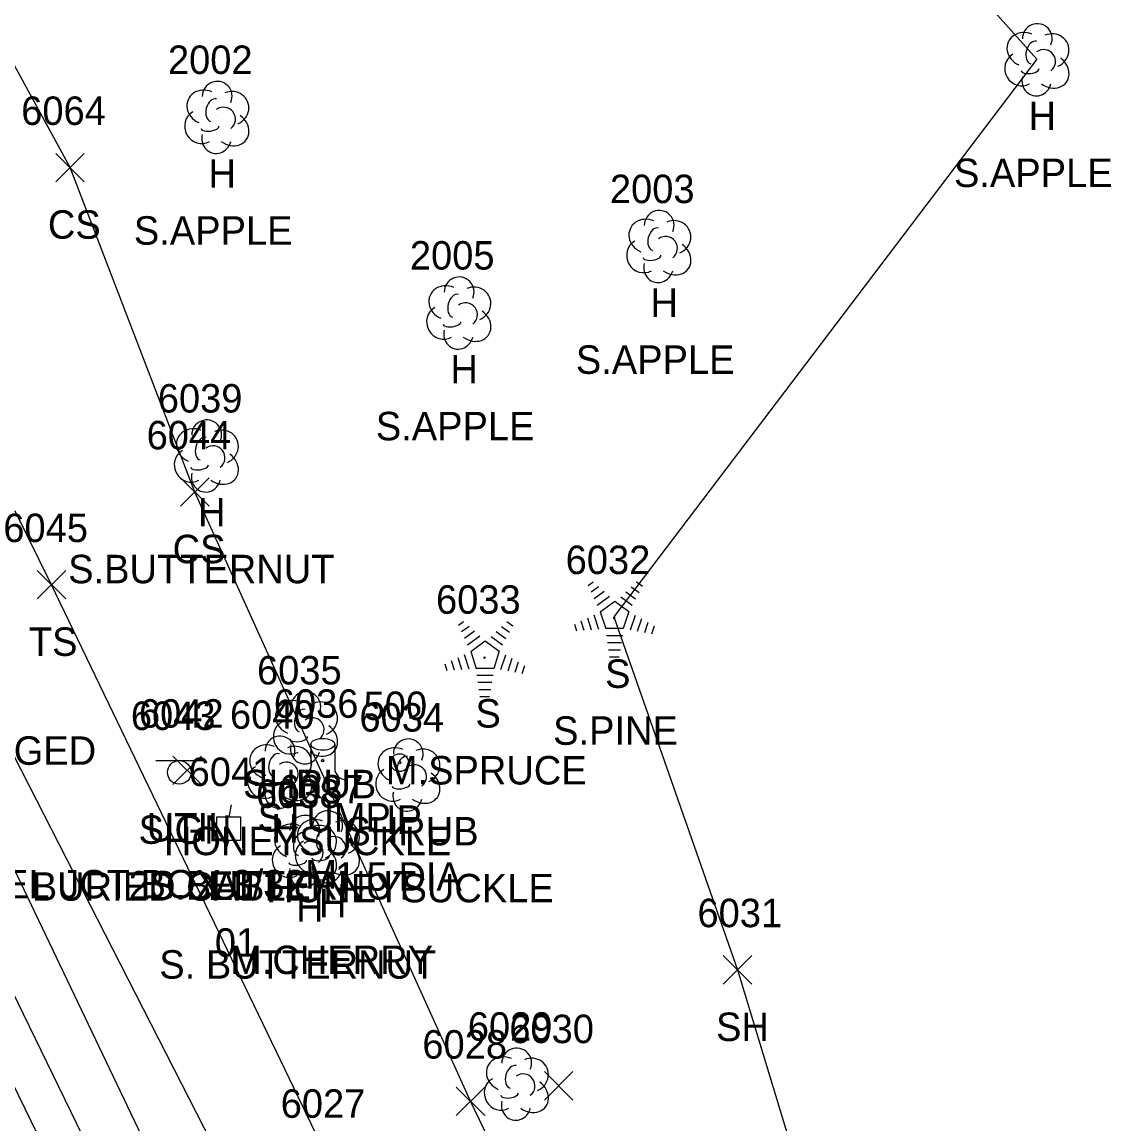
# Model space of a CAD drawing. Extents: x 1439173 to 1457902, y 641926 to 659889.
# Drawn here: x 1449144.6 to 1449221.1, y 643255.5 to 643333 of the extents above; entities that cross this region are included whole.
import ezdxf

# ---------------------------------------------------------------- set-up
doc = ezdxf.new("R2010")
doc.units = 0
for name, color, linetype in [('D_C', 7, 'Continuous'), ('L_A', 7, 'Continuous'), ('L_C', 7, 'Continuous'), ('L_I', 7, 'Continuous'), ('L_TIC', 7, 'Continuous'), ('LELB', 7, 'Continuous'), ('LSH', 7, 'Continuous'), ('LSOGP', 7, 'Continuous'), ('LTC', 7, 'Continuous'), ('LTD', 7, 'Continuous'), ('LTS', 7, 'Continuous'), ('M_A', 7, 'Continuous'), ('M_C', 7, 'Continuous'), ('M_I', 7, 'Continuous'), ('MPIR', 7, 'Continuous'), ('PSP', 7, 'Continuous'), ('S_A', 7, 'Continuous'), ('S_C', 7, 'Continuous'), ('S_I', 7, 'Continuous'), ('SSGN', 7, 'Continuous'), ('U_A', 7, 'Continuous'), ('U_C', 7, 'Continuous'), ('U_I', 7, 'Continuous'), ('UDEFAULT', 7, 'Continuous'), ('UEPT', 7, 'Continuous')]:
    doc.layers.add(name, color=color, linetype=linetype)

msp = doc.modelspace()

# ---------------------------------------------------------------- linework, layer by layer
at = {"layer": 'L_TIC'}
for points in [[(1449146.926, 643321.719), (1449148.926, 643323.719)], [(1449148.926, 643321.719), (1449146.926, 643323.719)], [(1449155.693, 643298.916), (1449157.693, 643300.916)], [(1449157.693, 643298.916), (1449155.693, 643300.916)], [(1449145.621, 643292.4), (1449147.621, 643294.4)], [(1449147.621, 643292.4), (1449145.621, 643294.4)], [(1449193.845, 643265.332), (1449195.845, 643267.332)], [(1449195.845, 643265.332), (1449193.845, 643267.332)], [(1449181.273, 643257.182), (1449183.273, 643259.182)], [(1449183.273, 643257.182), (1449181.273, 643259.182)], [(1449175.075, 643256.094), (1449177.075, 643258.094)], [(1449177.075, 643256.094), (1449175.075, 643258.094)]]:
    msp.add_lwpolyline(points, dxfattribs=at)
at = {"layer": 'LELB'}
for points in [[(1449171.859, 643204.271), (1449152.517, 643247.026), (1449132.219, 643288.764), (1449122.378, 643310.119), (1449100.36, 643355.437), (1449074.193, 643408.646), (1449061.442, 643437.344), (1449058.459, 643446.179), (1449059.498, 643448.737), (1449063.866, 643451.994), (1449068.537, 643452.637), (1449093.96, 643455.356), (1449106.857, 643455.835), (1449118.711, 643456.315), (1449141.251, 643448.308), (1449155.638, 643436.723), (1449167.589, 643412.763), (1449178.863, 643390.8)], [(1449185.518, 643209.064), (1449166.119, 643252.934), (1449146.621, 643293.4), (1449135.252, 643316.369), (1449112.615, 643360.357), (1449107.53, 643403.836), (1449099.062, 643420.554), (1449085.388, 643415.903), (1449070.113, 643449.829), (1449068.537, 643452.637)], [(1449197.243, 643213.107), (1449176.075, 643257.094), (1449156.693, 643299.916), (1449147.926, 643322.719), (1449124.746, 643365.215), (1449107.53, 643403.836)], [(1449183.547, 643208.691), (1449160.081, 643249.902), (1449139.1, 643290.891)], [(1449175.382, 643205.342), (1449155.973, 643248.368), (1449136.21, 643289.669)]]:
    msp.add_lwpolyline(points, dxfattribs=at)
at = {"layer": 'LSH'}
for p, q in [((1449164.455, 643283.393), (1449164.455, 643283.393)), ((1449164.455, 643283.393), (1449164.455, 643283.393)), ((1449171.652, 643280.08), (1449171.652, 643280.08)), ((1449171.652, 643280.08), (1449171.652, 643280.08))]:
    msp.add_line(p, q, dxfattribs=at)
for centre in [(1449164.502, 643284.827), (1449171.698, 643281.514)]:
    msp.add_arc(centre, 1.047, 335.52715, 180.95627, dxfattribs=at)
for centre, major_axis, ratio, start_param, end_param in [((1449163.663, 643284.059), (1.21, -0.512), 0.895232, 1.570796, 4.712389), ((1449165.497, 643283.976), (-1.141, -0.483), 0.949671, 1.570796, 4.712389), ((1449164.247, 643283.851), (-0.208, -0.792), 0.645439, 3.141593, 6.283185), ((1449164.955, 643283.226), (-0.5, 0.667), 0.989748, 3.141593, 6.283185), ((1449163.372, 643282.684), (0.584, -1.042), 0.959034, 3.141593, 6.283185), ((1449165.455, 643282.56), (-1.09, 0.792), 0.841452, 1.570796, 4.712389), ((1449163.997, 643282.643), (-0.625, -0.083), 0.423636, 0, 3.141593), ((1449164.455, 643281.893), (0.265, 1.061), 0.942809, 1.570796, 4.712389), ((1449170.86, 643280.746), (1.21, -0.512), 0.895232, 1.570796, 4.712389), ((1449172.693, 643280.663), (-1.141, -0.483), 0.949671, 1.570796, 4.712389), ((1449171.443, 643280.538), (-0.208, -0.792), 0.645439, 3.141593, 6.283185), ((1449170.568, 643279.371), (0.584, -1.042), 0.959034, 3.141593, 6.283185), ((1449172.152, 643279.913), (-0.5, 0.667), 0.989748, 3.141593, 6.283185), ((1449172.652, 643279.247), (-1.09, 0.792), 0.841452, 1.570796, 4.712389), ((1449171.652, 643278.58), (0.265, 1.061), 0.942809, 1.570796, 4.712389), ((1449171.193, 643279.33), (-0.625, -0.083), 0.423636, 0, 3.141593)]:
    msp.add_ellipse(centre, major_axis=major_axis, ratio=ratio, start_param=start_param, end_param=end_param, dxfattribs=at)
at = {"layer": 'LSOGP'}
msp.add_lwpolyline([(1449194.834, 643353.895), (1449215.871, 643330.35), (1449186.149, 643291.146), (1449194.845, 643266.335), (1449209.673, 643217.418), (1449197.238, 643213.107), (1449185.516, 643209.063), (1449183.544, 643208.689), (1449175.385, 643205.343), (1449171.862, 643204.272), (1449169.823, 643203.272), (1449162.583, 643198.274), (1449151.132, 643193.265), (1449139.978, 643188.128), (1449131.437, 643184.414), (1449129.063, 643183.56), (1449120.711, 643179.943), (1449112.27, 643176.963), (1449094.044, 643169.914), (1449070.971, 643214.329), (1449034.432, 643246.164), (1449025.834, 643242.452), (1449007.56, 643279.063), (1448990.507, 643288.98)], dxfattribs=at)
at = {"layer": 'LTC'}
for p, q in [((1449184.344, 643293.359), (1449184.698, 643293.617)), ((1449187.742, 643293.6), (1449188.161, 643293.295)), ((1449184.553, 643292.894), (1449185.082, 643293.278)), ((1449184.763, 643292.428), (1449185.467, 643292.939)), ((1449187, 643292.903), (1449187.679, 643292.409)), ((1449187.371, 643293.251), (1449187.92, 643292.852)), ((1449184.972, 643291.962), (1449185.851, 643292.6)), ((1449185.197, 643291.507), (1449186.209, 643292.242)), ((1449186.209, 643292.242), (1449187.206, 643291.517)), ((1449186.629, 643292.555), (1449187.438, 643291.966)), ((1449184.742, 643291.288), (1449185.073, 643290.269)), ((1449185.197, 643291.507), (1449185.584, 643290.314)), ((1449187.206, 643291.517), (1449186.815, 643290.314)), ((1449187.643, 643291.246), (1449187.305, 643290.206)), ((1449175.231, 643290.57), (1449175.586, 643290.827)), ((1449175.441, 643290.104), (1449175.97, 643290.489)), ((1449178.258, 643290.462), (1449178.808, 643290.063)), ((1449178.63, 643290.81), (1449179.049, 643290.506)), ((1449183.376, 643290.638), (1449183.528, 643290.17)), ((1449183.832, 643290.855), (1449184.043, 643290.203)), ((1449184.287, 643291.072), (1449184.558, 643290.236)), ((1449188.088, 643290.995), (1449187.8, 643290.111)), ((1449188.532, 643290.745), (1449188.295, 643290.016)), ((1449188.977, 643290.495), (1449188.79, 643289.921)), ((1449175.65, 643289.639), (1449176.354, 643290.15)), ((1449175.86, 643289.173), (1449176.738, 643289.811)), ((1449177.516, 643289.765), (1449178.326, 643289.177)), ((1449177.887, 643290.114), (1449178.567, 643289.62)), ((1449186.815, 643290.314), (1449185.584, 643290.314)), ((1449186.776, 643289.814), (1449185.632, 643289.814)), ((1449176.085, 643288.718), (1449177.096, 643289.452)), ((1449177.096, 643289.452), (1449178.093, 643288.727)), ((1449186.692, 643289.314), (1449185.704, 643289.314)), ((1449186.609, 643288.814), (1449185.777, 643288.814)), ((1449174.719, 643288.066), (1449174.931, 643287.414)), ((1449175.175, 643288.282), (1449175.446, 643287.447)), ((1449175.63, 643288.499), (1449175.961, 643287.479)), ((1449176.085, 643288.718), (1449176.472, 643287.524)), ((1449178.093, 643288.727), (1449177.702, 643287.524)), ((1449178.531, 643288.457), (1449178.193, 643287.417)), ((1449178.975, 643288.206), (1449178.688, 643287.322)), ((1449186.525, 643288.314), (1449185.85, 643288.314)), ((1449174.264, 643287.849), (1449174.416, 643287.381)), ((1449177.702, 643287.524), (1449176.472, 643287.524)), ((1449179.42, 643287.956), (1449179.183, 643287.227)), ((1449179.864, 643287.706), (1449179.677, 643287.132)), ((1449177.664, 643287.024), (1449176.519, 643287.024)), ((1449177.58, 643286.524), (1449176.592, 643286.524)), ((1449177.496, 643286.024), (1449176.665, 643286.024)), ((1449177.412, 643285.524), (1449176.737, 643285.524))]:
    msp.add_line(p, q, dxfattribs=at)
at = {"layer": 'LTD'}
for p, q in [((1449215.868, 643330.352), (1449215.868, 643330.352)), ((1449215.868, 643330.352), (1449215.868, 643330.352)), ((1449158.223, 643326.302), (1449158.223, 643326.302)), ((1449158.223, 643326.302), (1449158.223, 643326.302)), ((1449189.29, 643317.224), (1449189.29, 643317.224)), ((1449189.29, 643317.224), (1449189.29, 643317.224)), ((1449175.23, 643312.553), (1449175.23, 643312.553)), ((1449175.23, 643312.553), (1449175.23, 643312.553)), ((1449157.487, 643302.504), (1449157.487, 643302.504)), ((1449157.487, 643302.504), (1449157.487, 643302.504)), ((1449162.638, 643280.276), (1449162.638, 643280.276)), ((1449162.638, 643280.276), (1449162.638, 643280.276)), ((1449165.993, 643275.034), (1449165.993, 643275.034)), ((1449165.993, 643275.034), (1449165.993, 643275.034)), ((1449164.382, 643274.714), (1449164.382, 643274.714)), ((1449164.382, 643274.714), (1449164.382, 643274.714)), ((1449179.277, 643258.35), (1449179.277, 643258.35)), ((1449179.277, 643258.35), (1449179.277, 643258.35))]:
    msp.add_line(p, q, dxfattribs=at)
for centre in [(1449215.915, 643331.786), (1449158.27, 643327.736), (1449189.337, 643318.658), (1449175.277, 643313.987), (1449157.534, 643303.938), (1449162.685, 643281.71), (1449164.428, 643276.148), (1449166.039, 643276.468), (1449179.324, 643259.784)]:
    msp.add_arc(centre, 1.047, 335.52715, 180.95627, dxfattribs=at)
for centre, major_axis, ratio, start_param, end_param in [((1449215.076, 643331.019), (1.21, -0.512), 0.895232, 1.570796, 4.712389), ((1449216.91, 643330.936), (-1.141, -0.483), 0.949671, 1.570796, 4.712389), ((1449215.66, 643330.81), (-0.208, -0.792), 0.645439, 3.141593, 6.283185), ((1449214.785, 643329.644), (0.584, -1.042), 0.959034, 3.141593, 6.283185), ((1449216.368, 643330.186), (-0.5, 0.667), 0.989748, 3.141593, 6.283185), ((1449216.868, 643329.519), (-1.09, 0.792), 0.841452, 1.570796, 4.712389), ((1449215.868, 643328.852), (0.265, 1.061), 0.942809, 1.570796, 4.712389), ((1449215.41, 643329.602), (-0.625, -0.083), 0.423636, 0, 3.141593), ((1449157.431, 643326.968), (1.21, -0.512), 0.895232, 1.570796, 4.712389), ((1449158.015, 643326.76), (-0.208, -0.792), 0.645439, 3.141593, 6.283185), ((1449159.265, 643326.885), (-1.141, -0.483), 0.949671, 1.570796, 4.712389), ((1449158.723, 643326.135), (-0.5, 0.667), 0.989748, 3.141593, 6.283185), ((1449157.14, 643325.593), (0.584, -1.042), 0.959034, 3.141593, 6.283185), ((1449159.223, 643325.469), (-1.09, 0.792), 0.841452, 1.570796, 4.712389), ((1449157.765, 643325.552), (-0.625, -0.083), 0.423636, 0, 3.141593), ((1449158.223, 643324.802), (0.265, 1.061), 0.942809, 1.570796, 4.712389), ((1449188.498, 643317.89), (1.21, -0.512), 0.895232, 1.570796, 4.712389), ((1449190.332, 643317.807), (-1.141, -0.483), 0.949671, 1.570796, 4.712389), ((1449189.082, 643317.682), (-0.208, -0.792), 0.645439, 3.141593, 6.283185), ((1449188.207, 643316.515), (0.584, -1.042), 0.959034, 3.141593, 6.283185), ((1449189.79, 643317.057), (-0.5, 0.667), 0.989748, 3.141593, 6.283185), ((1449190.29, 643316.391), (-1.09, 0.792), 0.841452, 1.570796, 4.712389), ((1449189.29, 643315.724), (0.265, 1.061), 0.942809, 1.570796, 4.712389), ((1449188.832, 643316.474), (-0.625, -0.083), 0.423636, 0, 3.141593), ((1449174.438, 643313.219), (1.21, -0.512), 0.895232, 1.570796, 4.712389), ((1449176.272, 643313.136), (-1.141, -0.483), 0.949671, 1.570796, 4.712389), ((1449175.022, 643313.011), (-0.208, -0.792), 0.645439, 3.141593, 6.283185), ((1449174.147, 643311.844), (0.584, -1.042), 0.959034, 3.141593, 6.283185), ((1449175.73, 643312.386), (-0.5, 0.667), 0.989748, 3.141593, 6.283185), ((1449176.23, 643311.719), (-1.09, 0.792), 0.841452, 1.570796, 4.712389), ((1449175.23, 643311.053), (0.265, 1.061), 0.942809, 1.570796, 4.712389), ((1449174.772, 643311.802), (-0.625, -0.083), 0.423636, 0, 3.141593), ((1449156.695, 643303.171), (1.21, -0.512), 0.895232, 1.570796, 4.712389), ((1449158.529, 643303.088), (-1.141, -0.483), 0.949671, 1.570796, 4.712389), ((1449157.279, 643302.963), (-0.208, -0.792), 0.645439, 3.141593, 6.283185), ((1449156.404, 643301.796), (0.584, -1.042), 0.959034, 3.141593, 6.283185), ((1449157.987, 643302.338), (-0.5, 0.667), 0.989748, 3.141593, 6.283185), ((1449158.487, 643301.671), (-1.09, 0.792), 0.841452, 1.570796, 4.712389), ((1449157.487, 643301.004), (0.265, 1.061), 0.942809, 1.570796, 4.712389), ((1449157.029, 643301.754), (-0.625, -0.083), 0.423636, 0, 3.141593), ((1449161.846, 643280.943), (1.21, -0.512), 0.895232, 1.570796, 4.712389), ((1449163.68, 643280.859), (-1.141, -0.483), 0.949671, 1.570796, 4.712389), ((1449162.43, 643280.734), (-0.208, -0.792), 0.645439, 3.141593, 6.283185), ((1449163.138, 643280.109), (-0.5, 0.667), 0.989748, 3.141593, 6.283185), ((1449161.555, 643279.567), (0.584, -1.042), 0.959034, 3.141593, 6.283185), ((1449163.638, 643279.443), (-1.09, 0.792), 0.841452, 1.570796, 4.712389), ((1449162.18, 643279.526), (-0.625, -0.083), 0.423636, 0, 3.141593), ((1449162.638, 643278.776), (0.265, 1.061), 0.942809, 1.570796, 4.712389), ((1449163.59, 643275.38), (1.21, -0.512), 0.895232, 1.570796, 4.712389), ((1449165.201, 643275.701), (1.21, -0.512), 0.895232, 1.570796, 4.712389), ((1449165.423, 643275.297), (-1.141, -0.483), 0.949671, 1.570796, 4.712389), ((1449167.034, 643275.618), (-1.141, -0.483), 0.949671, 1.570796, 4.712389), ((1449164.173, 643275.172), (-0.208, -0.792), 0.645439, 3.141593, 6.283185), ((1449165.784, 643275.493), (-0.208, -0.792), 0.645439, 3.141593, 6.283185), ((1449166.493, 643274.868), (-0.5, 0.667), 0.989748, 3.141593, 6.283185), ((1449163.298, 643274.005), (0.584, -1.042), 0.959034, 3.141593, 6.283185), ((1449164.909, 643274.326), (0.584, -1.042), 0.959034, 3.141593, 6.283185), ((1449164.882, 643274.547), (-0.5, 0.667), 0.989748, 3.141593, 6.283185), ((1449166.993, 643274.201), (-1.09, 0.792), 0.841452, 1.570796, 4.712389), ((1449165.382, 643273.88), (-1.09, 0.792), 0.841452, 1.570796, 4.712389), ((1449165.534, 643274.284), (-0.625, -0.083), 0.423636, 0, 3.141593), ((1449164.382, 643273.214), (0.265, 1.061), 0.942809, 1.570796, 4.712389), ((1449163.923, 643273.964), (-0.625, -0.083), 0.423636, 0, 3.141593), ((1449165.993, 643273.534), (0.265, 1.061), 0.942809, 1.570796, 4.712389), ((1449178.486, 643259.017), (1.21, -0.512), 0.895232, 1.570796, 4.712389), ((1449180.319, 643258.934), (-1.141, -0.483), 0.949671, 1.570796, 4.712389), ((1449179.069, 643258.808), (-0.208, -0.792), 0.645439, 3.141593, 6.283185), ((1449178.194, 643257.642), (0.584, -1.042), 0.959034, 3.141593, 6.283185), ((1449179.777, 643258.184), (-0.5, 0.667), 0.989748, 3.141593, 6.283185), ((1449180.278, 643257.517), (-1.09, 0.792), 0.841452, 1.570796, 4.712389), ((1449179.278, 643256.85), (0.265, 1.061), 0.942809, 1.570796, 4.712389), ((1449178.819, 643257.6), (-0.625, -0.083), 0.423636, 0, 3.141593)]:
    msp.add_ellipse(centre, major_axis=major_axis, ratio=ratio, start_param=start_param, end_param=end_param, dxfattribs=at)
at = {"layer": 'LTS'}
for p, q in [((1449164.859, 643282.189), (1449164.859, 643280.523)), ((1449166.526, 643282.023), (1449166.526, 643282.189)), ((1449166.526, 643282.189), (1449166.526, 643280.523)), ((1449165.692, 643281.047), (1449165.692, 643281.047)), ((1449165.692, 643281.047), (1449165.692, 643281.047)), ((1449165.692, 643281.023), (1449165.692, 643281.023))]:
    msp.add_line(p, q, dxfattribs=at)
msp.add_circle((1449165.692, 643281.047), 0.0833, dxfattribs=at)
for centre, start, end in [((1449164.026, 643280.523), 270, 360), ((1449167.359, 643280.523), 180, 270)]:
    msp.add_arc(centre, 0.833, start, end, dxfattribs=at)
msp.add_ellipse((1449165.692, 643282.189), major_axis=(-0.833, 0), ratio=0.5, dxfattribs=at)
at = {"layer": 'MPIR'}
for radius in [0.625, 0.0833]:
    msp.add_circle((1449171.088, 643280.893), radius, dxfattribs=at)
at = {"layer": 'PSP'}
msp.add_lwpolyline([(1449169.824, 643203.272), (1449149.928, 643245.983), (1449130.544, 643285.723), (1449118.385, 643311.339), (1449097.457, 643354.399), (1449071.884, 643407.834), (1449056.011, 643441.145), (1449042.625, 643467.591), (1449032.608, 643488.349), (1449017.969, 643518.511), (1449011.01, 643533.154), (1448991.339, 643572.892), (1448977.119, 643597.858), (1448952.223, 643640.32)], dxfattribs=at)
at = {"layer": 'SSGN'}
for p, q in [((1449153.957, 643281.046), (1449157.29, 643281.046)), ((1449155.604, 643280.212), (1449155.604, 643280.212))]:
    msp.add_line(p, q, dxfattribs=at)
msp.add_circle((1449155.604, 643280.212), 0.833, dxfattribs=at)
at = {"layer": 'UDEFAULT'}
for points in [[(1449155.155, 643279.356), (1449157.155, 643281.356)], [(1449157.155, 643279.356), (1449155.155, 643281.356)]]:
    msp.add_lwpolyline(points, dxfattribs=at)
at = {"layer": 'UEPT'}
for p, q in [((1449159.249, 643277.92), (1449159.083, 643277.087)), ((1449158.249, 643275.42), (1449158.249, 643277.087)), ((1449158.249, 643277.087), (1449159.916, 643277.087)), ((1449159.916, 643277.087), (1449159.916, 643275.42)), ((1449159.083, 643276.254), (1449159.083, 643276.254)), ((1449159.916, 643275.42), (1449158.249, 643275.42)), ((1449158.833, 643274.587), (1449159.083, 643275.42))]:
    msp.add_line(p, q, dxfattribs=at)

# ---------------------------------------------------------------- texts
at = {"layer": 'D_C'}
msp.add_text('15" RCP PLUGGED', height=2, dxfattribs=at).set_placement((1449125.627, 643280.745))
at = {"layer": 'L_A'}
for s, p in [('H', (1449215.301, 643325.352)), ('H', (1449157.656, 643321.302)), ('CS', (1449146.367, 643317.719)), ('H', (1449188.723, 643312.224)), ('H', (1449174.663, 643307.553)), ('H', (1449156.92, 643297.504)), ('CS', (1449155.134, 643294.916)), ('TS', (1449145.03, 643288.4)), ('S', (1449185.534, 643286.151)), ('S', (1449176.422, 643283.362)), ('SHRUB', (1449160.085, 643278.393)), ('STUMP', (1449161.113, 643276.05)), ('H', (1449162.071, 643275.276)), ('SHRUB', (1449167.282, 643275.08)), ('H', (1449165.426, 643270.034)), ('H', (1449163.815, 643269.714)), ('SH', (1449193.333, 643261.332))]:
    msp.add_text(s, height=2, dxfattribs=at).set_placement(p)
at = {"layer": 'L_C'}
for s, p in [('S.APPLE', (1449210.057, 643321.352)), ('S.APPLE', (1449152.412, 643317.302)), ('S.APPLE', (1449183.479, 643308.224)), ('S.APPLE', (1449169.419, 643303.553)), ('S.BUTTERNUT', (1449147.794, 643293.504)), ('S.PINE', (1449181.881, 643282.151)), ('M.SPRUCE', (1449170.123, 643279.362)), ('HONEYSUCKLE', (1449154.518, 643274.393)), ('2S.BUTTERNUT', (1449152.048, 643271.276)), ('M.', (1449164.46, 643272.05)), ('HONEYSUCKLE', (1449161.715, 643271.08)), ('M.CHERRY', (1449159.174, 643266.034)), ('S. BUTTERNUT', (1449154.201, 643265.714))]:
    msp.add_text(s, height=2, dxfattribs=at).set_placement(p)
at = {"layer": 'L_I'}
for s, p in [('2002', (1449154.806, 643329.302)), ('6064', (1449144.493, 643325.719)), ('2003', (1449185.873, 643320.224)), ('2005', (1449171.813, 643315.553)), ('6039', (1449154.093, 643305.504)), ('6044', (1449153.308, 643302.916)), ('6045', (1449143.235, 643296.4)), ('6032', (1449182.763, 643294.151)), ('6033', (1449173.65, 643291.362)), ('6035', (1449161.069, 643286.393)), ('6036', (1449162.247, 643284.05)), ('6040', (1449159.166, 643283.276)), ('6034', (1449168.266, 643283.08)), ('6038', (1449160.996, 643277.714)), ('6037', (1449162.607, 643278.034)), ('6031', (1449192.026, 643269.332)), ('6029', (1449175.884, 643261.35)), ('6030', (1449178.8, 643261.182)), ('6028', (1449172.689, 643260.094)), ('6027', (1449162.734, 643255.934))]:
    msp.add_text(s, height=2, dxfattribs=at).set_placement(p)
at = {"layer": 'LTC'}
for p in [(1449186.091, 643291.255), (1449176.979, 643288.466)]:
    msp.add_text('.', height=1.037, rotation=270, dxfattribs=at).set_placement(p)
at = {"layer": 'M_A'}
msp.add_text('IP', height=2, dxfattribs=at).set_placement((1449170.135, 643275.893))
at = {"layer": 'M_C'}
msp.add_text('1.5 DIA', height=2, dxfattribs=at).set_placement((1449166.544, 643271.893))
at = {"layer": 'M_I'}
msp.add_text('500', height=2, dxfattribs=at).set_placement((1449168.56, 643283.893))
at = {"layer": 'S_A'}
msp.add_text('SIGN', height=2, dxfattribs=at).set_placement((1449152.742, 643275.192))
at = {"layer": 'S_C'}
msp.add_text('BURIED CABLE', height=2, dxfattribs=at).set_placement((1449145.238, 643271.192))
at = {"layer": 'S_I'}
msp.add_text('6043', height=2, dxfattribs=at).set_placement((1449152.199, 643283.192))
at = {"layer": 'U_A'}
for s, p in [('UTIL', (1449153.32, 643275.356)), ('EL', (1449157.618, 643271.254))]:
    msp.add_text(s, height=2, dxfattribs=at).set_placement(p)
at = {"layer": 'U_C'}
for s, p in [('TEL JCT BOX 3/32', (1449141.588, 643271.356)), ('01', (1449158.106, 643267.254))]:
    msp.add_text(s, height=2, dxfattribs=at).set_placement(p)
at = {"layer": 'U_I'}
for s, p in [('6042', (1449152.769, 643283.356)), ('6041', (1449156.264, 643279.254))]:
    msp.add_text(s, height=2, dxfattribs=at).set_placement(p)

doc.saveas('drawing.dxf')
